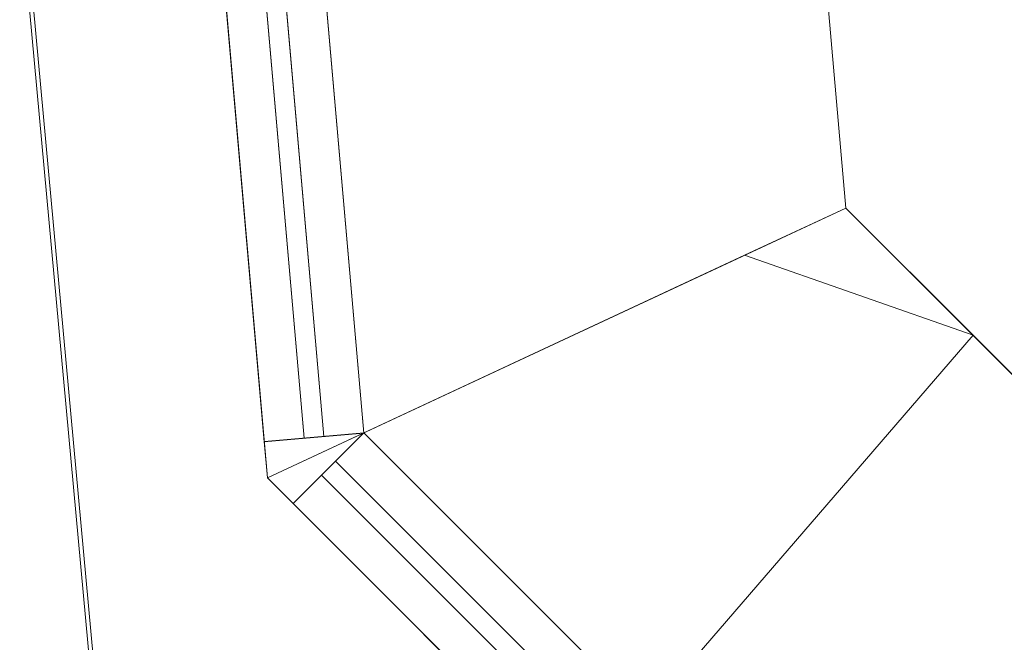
# Model space of a CAD drawing. Header units: millimetres. Extents: x -430348 to -225823, y -86243 to 5084.
# Tile 296 of 656: x -427354 to -426861, y -21176 to -20865. Entities that reach past the tile are written whole.
import ezdxf

# ---------------------------------------------------------------- set-up
doc = ezdxf.new("R2010")
doc.units = ezdxf.units.MM
for name, color, linetype, lineweight in [('A-GLAZ-CURT', 52, 'Continuous', 9), ('A-GLAZ-CWMG', 51, 'Continuous', 9), ('A-ROOF', 132, 'Continuous', 9), ('A-WALL', 113, 'Continuous', 9)]:
    doc.layers.add(name, color=color, linetype=linetype, lineweight=lineweight)

# ---------------------------------------------------------------- blocks, each defined once
blk = doc.blocks.new('System Panel - Glazed-497858-_3D_ Copy 1')
at = {"layer": 'A-GLAZ-CURT', "transparency": 33554471}
mesh = blk.add_polyface(dxfattribs=at)
corners = [(-850.52, 5), (-850.52, 5, 925), (8.72, 5, 925), (850.52, 5, 925), (850.52, 5), (8.72, 5)]
mesh.append_faces([[corners[k] for k in face] for face in [(5, 2, 3, 4)]], dxfattribs={"vtx0": -1})
mesh.append_faces([[corners[k] for k in face] for face in [(5, 0, 1, 2)]], dxfattribs={"vtx3": -1})
mesh = blk.add_polyface(dxfattribs=at)
corners = [(850.52, -5), (8.72, -5), (8.72, 5), (850.52, 5)]
mesh.append_faces([[corners[k] for k in face] for face in [(0, 1, 2, 3)]])
mesh = blk.add_polyface(dxfattribs=at)
corners = [(8.72, -5, 925), (850.52, -5, 925), (850.52, 5, 925), (8.72, 5, 925)]
mesh.append_faces([[corners[k] for k in face] for face in [(3, 0, 1, 2)]])
mesh = blk.add_polyface(dxfattribs=at)
corners = [(850.52, -5, 925), (850.52, -5), (850.52, 5), (850.52, 5, 925)]
mesh.append_faces([[corners[k] for k in face] for face in [(0, 1, 2, 3)]])
mesh = blk.add_polyface(dxfattribs=at)
corners = [(-850.52, -5), (8.72, -5), (850.52, -5), (850.52, -5, 925), (8.72, -5, 925), (-850.52, -5, 925)]
mesh.append_faces([[corners[k] for k in face] for face in [(3, 4, 1, 2)]], dxfattribs={"vtx1": -1})
mesh.append_faces([[corners[k] for k in face] for face in [(5, 0, 1, 4)]], dxfattribs={"vtx2": -1})
blk = doc.blocks.new('System Panel - Glazed-497861-_3D_ Copy 1')
at = {"layer": 'A-GLAZ-CURT', "transparency": 33554471}
mesh = blk.add_polyface(dxfattribs=at)
corners = [(-408.4, 5), (-408.4, 5, 325), (408.4, 5, 325), (408.4, 5)]
mesh.append_faces([[corners[k] for k in face] for face in [(1, 2, 3, 0)]])
mesh = blk.add_polyface(dxfattribs=at)
corners = [(408.4, -5), (-408.4, -5), (-408.4, 5), (408.4, 5)]
mesh.append_faces([[corners[k] for k in face] for face in [(0, 1, 2, 3)]])
mesh = blk.add_polyface(dxfattribs=at)
corners = [(-408.4, -5, 325), (408.4, -5, 325), (408.4, 5, 325), (-408.4, 5, 325)]
mesh.append_faces([[corners[k] for k in face] for face in [(0, 1, 2, 3)]])
mesh = blk.add_polyface(dxfattribs=at)
corners = [(408.4, -5, 325), (408.4, -5), (408.4, 5), (408.4, 5, 325)]
mesh.append_faces([[corners[k] for k in face] for face in [(3, 0, 1, 2)]])
mesh = blk.add_polyface(dxfattribs=at)
corners = [(-408.4, -5), (408.4, -5), (408.4, -5, 325), (-408.4, -5, 325)]
mesh.append_faces([[corners[k] for k in face] for face in [(2, 3, 0, 1)]])
blk = doc.blocks.new('Rectangular Mullion - 50mm x 50mm-497852-_3D_ Copy 1')
at = {"layer": 'A-GLAZ-CWMG'}
mesh = blk.add_polyface(dxfattribs=at)
corners = [(0, 25), (-50, 25), (-50, -25), (0, -25)]
mesh.append_faces([[corners[k] for k in face] for face in [(2, 3, 0, 1)]])
mesh = blk.add_polyface(dxfattribs=at)
corners = [(-50, 25), (0, 25), (0, 25, -816.81), (-50, 25, -816.81)]
mesh.append_faces([[corners[k] for k in face] for face in [(0, 1, 2, 3)]])
mesh = blk.add_polyface(dxfattribs=at)
corners = [(-50, -25), (-50, 25), (-50, 25, -816.81), (-50, -25, -816.81)]
mesh.append_faces([[corners[k] for k in face] for face in [(0, 1, 2, 3)]])
mesh = blk.add_polyface(dxfattribs=at)
corners = [(0, 25), (0, -25), (0, -25, -816.81), (0, 25, -816.81)]
mesh.append_faces([[corners[k] for k in face] for face in [(0, 1, 2, 3)]])
mesh = blk.add_polyface(dxfattribs=at)
corners = [(0, -25), (-50, -25), (-50, -25, -816.81), (0, -25, -816.81)]
mesh.append_faces([[corners[k] for k in face] for face in [(0, 1, 2, 3)]])
blk = doc.blocks.new('Rectangular Mullion - 50mm x 50mm-497855-_3D_ Copy 1')
at = {"layer": 'A-GLAZ-CWMG'}
mesh = blk.add_polyface(dxfattribs=at)
corners = [(25, 25), (-25, 25), (-25, -25), (25, -25)]
mesh.append_faces([[corners[k] for k in face] for face in [(2, 3, 0, 1)]])
mesh = blk.add_polyface(dxfattribs=at)
corners = [(-25, 25), (25, 25), (25, 25, -816.81), (-25, 25, -816.81)]
mesh.append_faces([[corners[k] for k in face] for face in [(0, 1, 2, 3)]])
mesh = blk.add_polyface(dxfattribs=at)
corners = [(-25, -25), (-25, 25), (-25, 25, -816.81), (-25, -25, -816.81)]
mesh.append_faces([[corners[k] for k in face] for face in [(0, 1, 2, 3)]])
mesh = blk.add_polyface(dxfattribs=at)
corners = [(25, 25), (25, -25), (25, -25, -816.81), (25, 25, -816.81)]
mesh.append_faces([[corners[k] for k in face] for face in [(0, 1, 2, 3)]])
mesh = blk.add_polyface(dxfattribs=at)
corners = [(25, -25), (-25, -25), (-25, -25, -816.81), (25, -25, -816.81)]
mesh.append_faces([[corners[k] for k in face] for face in [(0, 1, 2, 3)]])
blk = doc.blocks.new('Rectangular Mullion - 50mm x 50mm-497856-_3D_ Copy 1')
at = {"layer": 'A-GLAZ-CWMG'}
mesh = blk.add_polyface(dxfattribs=at)
corners = [(0, 25, -841.81), (0, -25, -841.81), (-50, -25, -841.81), (-50, 25, -841.81)]
mesh.append_faces([[corners[k] for k in face] for face in [(3, 0, 1, 2)]])
mesh = blk.add_polyface(dxfattribs=at)
corners = [(-50, 25), (0, 25), (0, 25, -841.81), (-50, 25, -841.81)]
mesh.append_faces([[corners[k] for k in face] for face in [(0, 1, 2, 3)]])
mesh = blk.add_polyface(dxfattribs=at)
corners = [(-50, -25), (-50, 25), (-50, 25, -841.81), (-50, -25, -841.81)]
mesh.append_faces([[corners[k] for k in face] for face in [(0, 1, 2, 3)]])
mesh = blk.add_polyface(dxfattribs=at)
corners = [(0, 25), (0, -25), (0, -25, -841.81), (0, 25, -841.81)]
mesh.append_faces([[corners[k] for k in face] for face in [(0, 1, 2, 3)]])
mesh = blk.add_polyface(dxfattribs=at)
corners = [(0, -25), (-50, -25), (-50, -25, -841.81), (0, -25, -841.81)]
mesh.append_faces([[corners[k] for k in face] for face in [(0, 1, 2, 3)]])
blk = doc.blocks.new('System Panel - Glazed-497902-_3D_ Copy 1')
at = {"layer": 'A-GLAZ-CURT', "transparency": 33554471}
mesh = blk.add_polyface(dxfattribs=at)
corners = [(-220.45, 5), (-220.45, 5, 925), (220.45, 5, 925), (220.45, 5)]
mesh.append_faces([[corners[k] for k in face] for face in [(2, 3, 0, 1)]])
mesh = blk.add_polyface(dxfattribs=at)
corners = [(220.45, -5), (-220.45, -5), (-220.45, 5), (220.45, 5)]
mesh.append_faces([[corners[k] for k in face] for face in [(3, 0, 1, 2)]])
mesh = blk.add_polyface(dxfattribs=at)
corners = [(-220.45, -5, 925), (220.45, -5, 925), (220.45, 5, 925), (-220.45, 5, 925)]
mesh.append_faces([[corners[k] for k in face] for face in [(3, 0, 1, 2)]])
mesh = blk.add_polyface(dxfattribs=at)
corners = [(220.45, -5, 925), (220.45, -5), (220.45, 5), (220.45, 5, 925)]
mesh.append_faces([[corners[k] for k in face] for face in [(0, 1, 2, 3)]])
mesh = blk.add_polyface(dxfattribs=at)
corners = [(-220.45, -5), (220.45, -5), (220.45, -5, 925), (-220.45, -5, 925)]
mesh.append_faces([[corners[k] for k in face] for face in [(3, 0, 1, 2)]])
blk = doc.blocks.new('System Panel - Glazed-497903-_3D_ Copy 1')
at = {"layer": 'A-GLAZ-CURT', "transparency": 33554471}
mesh = blk.add_polyface(dxfattribs=at)
corners = [(-220.45, 5), (-220.45, 5, 325), (220.45, 5, 325), (220.45, 5)]
mesh.append_faces([[corners[k] for k in face] for face in [(2, 3, 0, 1)]])
mesh = blk.add_polyface(dxfattribs=at)
corners = [(220.45, -5), (-220.45, -5), (-220.45, 5), (220.45, 5)]
mesh.append_faces([[corners[k] for k in face] for face in [(3, 0, 1, 2)]])
mesh = blk.add_polyface(dxfattribs=at)
corners = [(-220.45, -5, 325), (220.45, -5, 325), (220.45, 5, 325), (-220.45, 5, 325)]
mesh.append_faces([[corners[k] for k in face] for face in [(3, 0, 1, 2)]])
mesh = blk.add_polyface(dxfattribs=at)
corners = [(220.45, -5, 325), (220.45, -5), (220.45, 5), (220.45, 5, 325)]
mesh.append_faces([[corners[k] for k in face] for face in [(3, 0, 1, 2)]])
mesh = blk.add_polyface(dxfattribs=at)
corners = [(-220.45, -5), (220.45, -5), (220.45, -5, 325), (-220.45, -5, 325)]
mesh.append_faces([[corners[k] for k in face] for face in [(3, 0, 1, 2)]])
blk = doc.blocks.new('Quad Corner Mullion - Quad Mullion 1-497904-_3D_ Copy 1')
at = {"layer": 'A-GLAZ-CWMG'}
mesh = blk.add_polyface(dxfattribs=at)
corners = [(23.04, -13.3, -400), (9.1, -25, -400), (-9.1, -25, -400), (-9.1, 25, -400)]
mesh.append_faces([[corners[k] for k in face] for face in [(0, 1, 2, 3)]])
mesh = blk.add_polyface(dxfattribs=at)
corners = [(-9.1, 25), (23.04, -13.3), (23.04, -13.3, -400), (-9.1, 25, -400)]
mesh.append_faces([[corners[k] for k in face] for face in [(0, 1, 2, 3)]])
mesh = blk.add_polyface(dxfattribs=at)
corners = [(-9.1, -25), (-9.1, 25), (-9.1, 25, -400), (-9.1, -25, -400)]
mesh.append_faces([[corners[k] for k in face] for face in [(0, 1, 2, 3)]])
mesh = blk.add_polyface(dxfattribs=at)
corners = [(23.04, -13.3), (9.1, -25), (9.1, -25, -400), (23.04, -13.3, -400)]
mesh.append_faces([[corners[k] for k in face] for face in [(3, 0, 1, 2)]])
mesh = blk.add_polyface(dxfattribs=at)
corners = [(9.1, -25), (-9.1, -25), (-9.1, -25, -400), (9.1, -25, -400)]
mesh.append_faces([[corners[k] for k in face] for face in [(0, 1, 2, 3)]])
blk = doc.blocks.new('Quad Corner Mullion - Quad Mullion 1-497905-_3D_ Copy 1')
at = {"layer": 'A-GLAZ-CWMG'}
mesh = blk.add_polyface(dxfattribs=at)
corners = [(23.04, -13.3), (-9.1, 25), (-9.1, -25), (9.1, -25)]
mesh.append_faces([[corners[k] for k in face] for face in [(2, 3, 0, 1)]])
mesh = blk.add_polyface(dxfattribs=at)
corners = [(-9.1, 25), (23.04, -13.3), (23.04, -13.3, -1000), (-9.1, 25, -1000)]
mesh.append_faces([[corners[k] for k in face] for face in [(0, 1, 2, 3)]])
mesh = blk.add_polyface(dxfattribs=at)
corners = [(-9.1, -25), (-9.1, 25), (-9.1, 25, -1000), (-9.1, -25, -1000)]
mesh.append_faces([[corners[k] for k in face] for face in [(0, 1, 2, 3)]])
mesh = blk.add_polyface(dxfattribs=at)
corners = [(23.04, -13.3), (9.1, -25), (9.1, -25, -1000), (23.04, -13.3, -1000)]
mesh.append_faces([[corners[k] for k in face] for face in [(3, 0, 1, 2)]])
mesh = blk.add_polyface(dxfattribs=at)
corners = [(9.1, -25), (-9.1, -25), (-9.1, -25, -1000), (9.1, -25, -1000)]
mesh.append_faces([[corners[k] for k in face] for face in [(3, 0, 1, 2)]])
blk = doc.blocks.new('Rectangular Mullion - 50mm x 50mm-497899-_3D_ Copy 1')
at = {"layer": 'A-GLAZ-CWMG'}
mesh = blk.add_polyface(dxfattribs=at)
corners = [(0, 25), (-50, 25), (-50, -25), (0, -25)]
mesh.append_faces([[corners[k] for k in face] for face in [(3, 0, 1, 2)]])
mesh = blk.add_polyface(dxfattribs=at)
corners = [(-50, 25), (0, 25), (0, 25, -440.9), (-50, 25, -440.9)]
mesh.append_faces([[corners[k] for k in face] for face in [(3, 0, 1, 2)]])
mesh = blk.add_polyface(dxfattribs=at)
corners = [(-50, -25), (-50, 25), (-50, 25, -440.9), (-50, -25, -440.9)]
mesh.append_faces([[corners[k] for k in face] for face in [(0, 1, 2, 3)]])
mesh = blk.add_polyface(dxfattribs=at)
corners = [(0, 25), (0, -25), (0, -25, -440.9), (0, 25, -440.9)]
mesh.append_faces([[corners[k] for k in face] for face in [(0, 1, 2, 3)]])
mesh = blk.add_polyface(dxfattribs=at)
corners = [(0, -25), (-50, -25), (-50, -25, -440.9), (0, -25, -440.9)]
mesh.append_faces([[corners[k] for k in face] for face in [(3, 0, 1, 2)]])
blk = doc.blocks.new('Rectangular Mullion - 50mm x 50mm-497900-_3D_ Copy 1')
at = {"layer": 'A-GLAZ-CWMG'}
mesh = blk.add_polyface(dxfattribs=at)
corners = [(0, 25, -440.9), (0, -25, -440.9), (-50, -25, -440.9), (-50, 25, -440.9)]
mesh.append_faces([[corners[k] for k in face] for face in [(0, 1, 2, 3)]])
mesh = blk.add_polyface(dxfattribs=at)
corners = [(-50, 25), (0, 25), (0, 25, -440.9), (-50, 25, -440.9)]
mesh.append_faces([[corners[k] for k in face] for face in [(3, 0, 1, 2)]])
mesh = blk.add_polyface(dxfattribs=at)
corners = [(-50, -25), (-50, 25), (-50, 25, -440.9), (-50, -25, -440.9)]
mesh.append_faces([[corners[k] for k in face] for face in [(3, 0, 1, 2)]])
mesh = blk.add_polyface(dxfattribs=at)
corners = [(0, 25), (0, -25), (0, -25, -440.9), (0, 25, -440.9)]
mesh.append_faces([[corners[k] for k in face] for face in [(3, 0, 1, 2)]])
mesh = blk.add_polyface(dxfattribs=at)
corners = [(0, -25), (-50, -25), (-50, -25, -440.9), (0, -25, -440.9)]
mesh.append_faces([[corners[k] for k in face] for face in [(3, 0, 1, 2)]])
blk = doc.blocks.new('Rectangular Mullion - 50mm x 50mm-497901-_3D_ Copy 1')
at = {"layer": 'A-GLAZ-CWMG'}
mesh = blk.add_polyface(dxfattribs=at)
corners = [(25, 25), (-25, 25), (-25, -25), (25, -25)]
mesh.append_faces([[corners[k] for k in face] for face in [(2, 3, 0, 1)]])
mesh = blk.add_polyface(dxfattribs=at)
corners = [(-25, 25), (25, 25), (25, 25, -440.9), (-25, 25, -440.9)]
mesh.append_faces([[corners[k] for k in face] for face in [(3, 0, 1, 2)]])
mesh = blk.add_polyface(dxfattribs=at)
corners = [(-25, -25), (-25, 25), (-25, 25, -440.9), (-25, -25, -440.9)]
mesh.append_faces([[corners[k] for k in face] for face in [(3, 0, 1, 2)]])
mesh = blk.add_polyface(dxfattribs=at)
corners = [(25, 25), (25, -25), (25, -25, -440.9), (25, 25, -440.9)]
mesh.append_faces([[corners[k] for k in face] for face in [(3, 0, 1, 2)]])
mesh = blk.add_polyface(dxfattribs=at)
corners = [(25, -25), (-25, -25), (-25, -25, -440.9), (25, -25, -440.9)]
mesh.append_faces([[corners[k] for k in face] for face in [(3, 0, 1, 2)]])
blk = doc.blocks.new('System Panel - Glazed-497917-_3D_ Copy 1')
at = {"layer": 'A-GLAZ-CURT', "transparency": 33554471}
mesh = blk.add_polyface(dxfattribs=at)
corners = [(-220.45, 5), (-220.45, 5, 1300), (220.45, 5, 1300), (220.45, 5)]
mesh.append_faces([[corners[k] for k in face] for face in [(1, 2, 3, 0)]])
mesh = blk.add_polyface(dxfattribs=at)
corners = [(220.45, -5), (-220.45, -5), (-220.45, 5), (220.45, 5)]
mesh.append_faces([[corners[k] for k in face] for face in [(3, 0, 1, 2)]])
mesh = blk.add_polyface(dxfattribs=at)
corners = [(-220.45, -5, 1300), (220.45, -5, 1300), (220.45, 5, 1300), (-220.45, 5, 1300)]
mesh.append_faces([[corners[k] for k in face] for face in [(0, 1, 2, 3)]])
mesh = blk.add_polyface(dxfattribs=at)
corners = [(220.45, -5, 1300), (220.45, -5), (220.45, 5), (220.45, 5, 1300)]
mesh.append_faces([[corners[k] for k in face] for face in [(0, 1, 2, 3)]])
mesh = blk.add_polyface(dxfattribs=at)
corners = [(-220.45, -5), (220.45, -5), (220.45, -5, 1300), (-220.45, -5, 1300)]
mesh.append_faces([[corners[k] for k in face] for face in [(3, 0, 1, 2)]])
blk = doc.blocks.new('Quad Corner Mullion - Quad Mullion 1-497918-_3D_ Copy 1')
at = {"layer": 'A-GLAZ-CWMG'}
mesh = blk.add_polyface(dxfattribs=at)
corners = [(23.04, -13.3), (-9.1, 25), (-9.1, -25), (9.1, -25)]
mesh.append_faces([[corners[k] for k in face] for face in [(2, 3, 0, 1)]])
mesh = blk.add_polyface(dxfattribs=at)
corners = [(23.04, -13.3, -1400), (9.1, -25, -1400), (-9.1, -25, -1400), (-9.1, 25, -1400)]
mesh.append_faces([[corners[k] for k in face] for face in [(0, 1, 2, 3)]])
mesh = blk.add_polyface(dxfattribs=at)
corners = [(-9.1, 25), (23.04, -13.3), (23.04, -13.3, -1400), (-9.1, 25, -1400)]
mesh.append_faces([[corners[k] for k in face] for face in [(3, 0, 1, 2)]])
mesh = blk.add_polyface(dxfattribs=at)
corners = [(-9.1, -25), (-9.1, 25), (-9.1, 25, -1400), (-9.1, -25, -1400)]
mesh.append_faces([[corners[k] for k in face] for face in [(3, 0, 1, 2)]])
mesh = blk.add_polyface(dxfattribs=at)
corners = [(23.04, -13.3), (9.1, -25), (9.1, -25, -1400), (23.04, -13.3, -1400)]
mesh.append_faces([[corners[k] for k in face] for face in [(0, 1, 2, 3)]])
mesh = blk.add_polyface(dxfattribs=at)
corners = [(9.1, -25), (-9.1, -25), (-9.1, -25, -1400), (9.1, -25, -1400)]
mesh.append_faces([[corners[k] for k in face] for face in [(0, 1, 2, 3)]])
blk = doc.blocks.new('System Panel - Glazed-497925-_3D_ Copy 1')
at = {"layer": 'A-GLAZ-CURT', "transparency": 33554471}
mesh = blk.add_polyface(dxfattribs=at)
corners = [(-850.52, 5), (-850.52, 5, 925), (-2.22, 5, 925), (850.52, 5, 925), (850.52, 5), (-2.22, 5)]
mesh.append_faces([[corners[k] for k in face] for face in [(1, 2, 5, 0)]], dxfattribs={"vtx1": -1})
mesh.append_faces([[corners[k] for k in face] for face in [(3, 4, 5, 2)]], dxfattribs={"vtx2": -1})
mesh = blk.add_polyface(dxfattribs=at)
corners = [(850.52, -5), (-2.22, -5), (-2.22, 5), (850.52, 5)]
mesh.append_faces([[corners[k] for k in face] for face in [(3, 0, 1, 2)]])
mesh = blk.add_polyface(dxfattribs=at)
corners = [(-2.22, -5, 925), (850.52, -5, 925), (850.52, 5, 925), (-2.22, 5, 925)]
mesh.append_faces([[corners[k] for k in face] for face in [(0, 1, 2, 3)]])
mesh = blk.add_polyface(dxfattribs=at)
corners = [(850.52, -5, 925), (850.52, -5), (850.52, 5), (850.52, 5, 925)]
mesh.append_faces([[corners[k] for k in face] for face in [(0, 1, 2, 3)]])
mesh = blk.add_polyface(dxfattribs=at)
corners = [(-850.52, -5), (-2.22, -5), (850.52, -5), (850.52, -5, 925), (-2.22, -5, 925), (-850.52, -5, 925)]
mesh.append_faces([[corners[k] for k in face] for face in [(1, 4, 5, 0)]], dxfattribs={"vtx0": -1})
mesh.append_faces([[corners[k] for k in face] for face in [(1, 2, 3, 4)]], dxfattribs={"vtx3": -1})
blk = doc.blocks.new('System Panel - Glazed-497927-_3D_ Copy 1')
at = {"layer": 'A-GLAZ-CURT', "transparency": 33554471}
mesh = blk.add_polyface(dxfattribs=at)
corners = [(-413.87, 5), (-413.87, 5, 325), (413.87, 5, 325), (413.87, 5)]
mesh.append_faces([[corners[k] for k in face] for face in [(2, 3, 0, 1)]])
mesh = blk.add_polyface(dxfattribs=at)
corners = [(413.87, -5), (-413.87, -5), (-413.87, 5), (413.87, 5)]
mesh.append_faces([[corners[k] for k in face] for face in [(3, 0, 1, 2)]])
mesh = blk.add_polyface(dxfattribs=at)
corners = [(-413.87, -5, 325), (413.87, -5, 325), (413.87, 5, 325), (-413.87, 5, 325)]
mesh.append_faces([[corners[k] for k in face] for face in [(0, 1, 2, 3)]])
mesh = blk.add_polyface(dxfattribs=at)
corners = [(413.87, -5, 325), (413.87, -5), (413.87, 5), (413.87, 5, 325)]
mesh.append_faces([[corners[k] for k in face] for face in [(3, 0, 1, 2)]])
mesh = blk.add_polyface(dxfattribs=at)
corners = [(-413.87, -5), (413.87, -5), (413.87, -5, 325), (-413.87, -5, 325)]
mesh.append_faces([[corners[k] for k in face] for face in [(2, 3, 0, 1)]])
blk = doc.blocks.new('Rectangular Mullion - 50mm x 50mm-497919-_3D_ Copy 1')
at = {"layer": 'A-GLAZ-CWMG'}
mesh = blk.add_polyface(dxfattribs=at)
corners = [(0, 25), (-50, 25), (-50, -25), (0, -25)]
mesh.append_faces([[corners[k] for k in face] for face in [(2, 3, 0, 1)]])
mesh = blk.add_polyface(dxfattribs=at)
corners = [(-50, 25), (0, 25), (0, 25, -827.74), (-50, 25, -827.74)]
mesh.append_faces([[corners[k] for k in face] for face in [(0, 1, 2, 3)]])
mesh = blk.add_polyface(dxfattribs=at)
corners = [(-50, -25), (-50, 25), (-50, 25, -827.74), (-50, -25, -827.74)]
mesh.append_faces([[corners[k] for k in face] for face in [(0, 1, 2, 3)]])
mesh = blk.add_polyface(dxfattribs=at)
corners = [(0, 25), (0, -25), (0, -25, -827.74), (0, 25, -827.74)]
mesh.append_faces([[corners[k] for k in face] for face in [(0, 1, 2, 3)]])
mesh = blk.add_polyface(dxfattribs=at)
corners = [(0, -25), (-50, -25), (-50, -25, -827.74), (0, -25, -827.74)]
mesh.append_faces([[corners[k] for k in face] for face in [(0, 1, 2, 3)]])
blk = doc.blocks.new('Rectangular Mullion - 50mm x 50mm-497922-_3D_ Copy 1')
at = {"layer": 'A-GLAZ-CWMG'}
mesh = blk.add_polyface(dxfattribs=at)
corners = [(25, 25), (-25, 25), (-25, -25), (25, -25)]
mesh.append_faces([[corners[k] for k in face] for face in [(2, 3, 0, 1)]])
mesh = blk.add_polyface(dxfattribs=at)
corners = [(-25, 25), (25, 25), (25, 25, -827.74), (-25, 25, -827.74)]
mesh.append_faces([[corners[k] for k in face] for face in [(0, 1, 2, 3)]])
mesh = blk.add_polyface(dxfattribs=at)
corners = [(-25, -25), (-25, 25), (-25, 25, -827.74), (-25, -25, -827.74)]
mesh.append_faces([[corners[k] for k in face] for face in [(0, 1, 2, 3)]])
mesh = blk.add_polyface(dxfattribs=at)
corners = [(25, 25), (25, -25), (25, -25, -827.74), (25, 25, -827.74)]
mesh.append_faces([[corners[k] for k in face] for face in [(0, 1, 2, 3)]])
mesh = blk.add_polyface(dxfattribs=at)
corners = [(25, -25), (-25, -25), (-25, -25, -827.74), (25, -25, -827.74)]
mesh.append_faces([[corners[k] for k in face] for face in [(0, 1, 2, 3)]])
blk = doc.blocks.new('Rectangular Mullion - 50mm x 50mm-497923-_3D_ Copy 1')
at = {"layer": 'A-GLAZ-CWMG'}
mesh = blk.add_polyface(dxfattribs=at)
corners = [(0, 25, -852.74), (0, -25, -852.74), (-50, -25, -852.74), (-50, 25, -852.74)]
mesh.append_faces([[corners[k] for k in face] for face in [(0, 1, 2, 3)]])
mesh = blk.add_polyface(dxfattribs=at)
corners = [(-50, 25), (0, 25), (0, 25, -852.74), (-50, 25, -852.74)]
mesh.append_faces([[corners[k] for k in face] for face in [(0, 1, 2, 3)]])
mesh = blk.add_polyface(dxfattribs=at)
corners = [(-50, -25), (-50, 25), (-50, 25, -852.74), (-50, -25, -852.74)]
mesh.append_faces([[corners[k] for k in face] for face in [(0, 1, 2, 3)]])
mesh = blk.add_polyface(dxfattribs=at)
corners = [(0, 25), (0, -25), (0, -25, -852.74), (0, 25, -852.74)]
mesh.append_faces([[corners[k] for k in face] for face in [(0, 1, 2, 3)]])
mesh = blk.add_polyface(dxfattribs=at)
corners = [(0, -25), (-50, -25), (-50, -25, -852.74), (0, -25, -852.74)]
mesh.append_faces([[corners[k] for k in face] for face in [(0, 1, 2, 3)]])

msp = doc.modelspace()

# ---------------------------------------------------------------- block references
at = {"layer": 'A-GLAZ-CURT', "transparency": 33554471}
for name, p, rotation in [('System Panel - Glazed-497858-_3D_ Copy 1', (-427280.64, -20226.21, 61790), 275.000000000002), ('System Panel - Glazed-497925-_3D_ Copy 1', (-427280.64, -20226.21, 59390), 275.000000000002), ('System Panel - Glazed-497927-_3D_ Copy 1', (-427242.58, -20661.2, 60365), 275.000000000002), ('System Panel - Glazed-497861-_3D_ Copy 1', (-427242.11, -20666.64, 62765), 275.000000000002), ('System Panel - Glazed-497902-_3D_ Copy 1', (-427043.4, -21244.87, 59390), 134.9999999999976), ('System Panel - Glazed-497903-_3D_ Copy 1', (-427043.4, -21244.87, 60365), 134.9999999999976), ('System Panel - Glazed-497917-_3D_ Copy 1', (-427043.4, -21244.87, 61790), 134.9999999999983)]:
    msp.add_blockref(name, p, dxfattribs=dict(at, rotation=rotation))
at = {"layer": 'A-GLAZ-CWMG', "extrusion": (-0.087156, 0.996195, 0), "rotation": 270}
for name, p in [('Rectangular Mullion - 50mm x 50mm-497923-_3D_ Copy 1', (427417.54, 59340, 17092.94)), ('Rectangular Mullion - 50mm x 50mm-497856-_3D_ Copy 1', (427417.54, 61740, 17082.01))]:
    msp.add_blockref(name, p, dxfattribs=at)
at = {"layer": 'A-GLAZ-CWMG', "extrusion": (0.087156, -0.996195, 0), "rotation": 90}
for name, p in [('Rectangular Mullion - 50mm x 50mm-497919-_3D_ Copy 1', (-427417.54, 60740, -16240.2)), ('Rectangular Mullion - 50mm x 50mm-497922-_3D_ Copy 1', (-427417.54, 60340, -16240.2)), ('Rectangular Mullion - 50mm x 50mm-497852-_3D_ Copy 1', (-427417.54, 63140, -16240.2)), ('Rectangular Mullion - 50mm x 50mm-497855-_3D_ Copy 1', (-427417.54, 62740, -16240.2))]:
    msp.add_blockref(name, p, dxfattribs=at)
at = {"layer": 'A-GLAZ-CWMG', "extrusion": (0, 0, -1), "rotation": 44.99999999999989}
for name, p in [('Quad Corner Mullion - Quad Mullion 1-497904-_3D_ Copy 1', (427205.72, -21082.56, -60340)), ('Quad Corner Mullion - Quad Mullion 1-497905-_3D_ Copy 1', (427205.72, -21082.56, -59340)), ('Quad Corner Mullion - Quad Mullion 1-497918-_3D_ Copy 1', (427205.72, -21082.56, -61740))]:
    msp.add_blockref(name, p, dxfattribs=at)
at = {"layer": 'A-GLAZ-CWMG', "extrusion": (-0.707107, 0.707107, 0), "rotation": 90}
for name, p in [('Rectangular Mullion - 50mm x 50mm-497899-_3D_ Copy 1', (316987.68, 60740, 287163.34)), ('Rectangular Mullion - 50mm x 50mm-497901-_3D_ Copy 1', (316987.68, 60340, 287163.34)), ('Rectangular Mullion - 50mm x 50mm-497899-_3D_ Copy 1', (316987.68, 63140, 287163.34))]:
    msp.add_blockref(name, p, dxfattribs=at)
at = {"layer": 'A-GLAZ-CWMG', "extrusion": (0.707107, -0.707107, 0), "rotation": 270}
for p in [(-316987.68, 59340, -286722.44), (-316987.68, 61740, -286722.44)]:
    msp.add_blockref('Rectangular Mullion - 50mm x 50mm-497900-_3D_ Copy 1', p, dxfattribs=at)

# ---------------------------------------------------------------- meshes
at = {"layer": 'A-ROOF'}
mesh = msp.add_polyface(dxfattribs=at)
corners = [(-427246.1, -21974.97, 63140), (-427787.65, -16092.56, 63140), (-427785.58, -16092.37, 63140), (-427244.03, -21974.81, 63140)]
mesh.append_faces([[corners[k] for k in face] for face in [(2, 3, 0, 1)]])
mesh = msp.add_polyface(dxfattribs=at)
corners = [(-427246.1, -21974.97, 63260.62), (-424509.28, -21759.11, 65182.75), (-424210.19, -21735.52, 65392.81), (-423727.48, -21697.45, 65731.83), (-423931.77, -19422.16, 65735.43), (-427787.65, -16092.56, 63260.62)]
mesh.append_faces([[corners[k] for k in face] for face in [(2, 3, 4, 1)]], dxfattribs={"vtx2": -1})
mesh.append_faces([[corners[k] for k in face] for face in [(4, 5, 0, 1)]], dxfattribs={"vtx3": -1})
mesh = msp.add_polyface(dxfattribs=at)
corners = [(-427246.1, -21974.97, 63140), (-427246.1, -21974.97, 63260.62), (-427787.65, -16092.56, 63260.62), (-427787.65, -16092.56, 63140)]
mesh.append_faces([[corners[k] for k in face] for face in [(1, 2, 3, 0)]])
mesh = msp.add_polyface(dxfattribs=at)
corners = [(-427244.03, -21974.81, 63140), (-427785.58, -16092.37, 63140), (-423931.62, -19420.31, 65613.58), (-423727.16, -21697.42, 65609.97), (-424210.19, -21735.52, 65270.73), (-424509.28, -21759.11, 65060.67)]
mesh.append_faces([[corners[k] for k in face] for face in [(0, 1, 2, 5)]], dxfattribs={"vtx2": -1})
mesh.append_faces([[corners[k] for k in face] for face in [(2, 3, 4, 5)]], dxfattribs={"vtx3": -1})
at = {"layer": 'A-WALL'}
mesh = msp.add_polyface(dxfattribs=at)
corners = [(-427381.26, -19362.97, 56190.2), (-427229.83, -21093.8, 56190.2), (-427229.83, -21093.8, 59340), (-427381.26, -19362.97, 59340), (-427229.83, -21093.8, 63206.45), (-427381.26, -19362.97, 63211.97), (-427381.26, -19362.97, 63140), (-427229.83, -21093.8, 63140), (-427381.26, -19362.97, 60740), (-427229.83, -21093.8, 60740), (-427229.83, -21093.8, 61740), (-427381.26, -19362.97, 61740)]
mesh.append_faces([[corners[k] for k in face] for face in [(2, 3, 0, 1), (4, 5, 6, 7), (10, 11, 8, 9)]])
mesh = msp.add_polyface(dxfattribs=at)
corners = [(-427229.83, -21093.8, 56190.2), (-427381.26, -19362.97, 56190.2), (-427072.88, -19445.6, 56190.2), (-426940.49, -20958.88, 56190.2)]
mesh.append_faces([[corners[k] for k in face] for face in [(3, 0, 1, 2)]])
mesh = msp.add_polyface(dxfattribs=at)
corners = [(-426940.49, -20958.88, 63140), (-427229.83, -21093.8, 63140), (-427381.26, -19362.97, 63140), (-427072.88, -19445.6, 63140)]
mesh.append_faces([[corners[k] for k in face] for face in [(2, 3, 0, 1)]])
mesh = msp.add_polyface(dxfattribs=at)
corners = [(-427229.83, -21093.8, 61740), (-426940.49, -20958.88, 61740), (-427072.88, -19445.6, 61740), (-427381.26, -19362.97, 61740)]
mesh.append_faces([[corners[k] for k in face] for face in [(1, 2, 3, 0)]])
mesh = msp.add_polyface(dxfattribs=at)
corners = [(-426940.49, -20958.88, 60740), (-427229.83, -21093.8, 60740), (-427381.26, -19362.97, 60740), (-427072.88, -19445.6, 60740)]
mesh.append_faces([[corners[k] for k in face] for face in [(2, 3, 0, 1)]])
mesh = msp.add_polyface(dxfattribs=at)
corners = [(-427229.83, -21093.8, 59340), (-426940.49, -20958.88, 59340), (-427072.88, -19445.6, 59340), (-427381.26, -19362.97, 59340)]
mesh.append_faces([[corners[k] for k in face] for face in [(1, 2, 3, 0)]])
mesh = msp.add_polyface(dxfattribs=at)
corners = [(-427381.26, -19362.97, 63211.97), (-427229.83, -21093.8, 63206.45), (-426940.49, -20958.88, 63416.86), (-427072.88, -19445.6, 63421.68)]
mesh.append_faces([[corners[k] for k in face] for face in [(2, 3, 0, 1)]])
mesh = msp.add_polyface(dxfattribs=at)
corners = [(-426940.49, -20958.88, 56190.2), (-427072.88, -19445.6, 56190.2), (-427072.88, -19445.6, 59340), (-426940.49, -20958.88, 59340), (-426940.49, -20958.88, 63140), (-427072.88, -19445.6, 63140), (-427072.88, -19445.6, 63421.68), (-426940.49, -20958.88, 63416.86), (-426940.49, -20958.88, 60740), (-427072.88, -19445.6, 60740), (-427072.88, -19445.6, 61740), (-426940.49, -20958.88, 61740)]
mesh.append_faces([[corners[k] for k in face] for face in [(3, 0, 1, 2), (7, 4, 5, 6), (11, 8, 9, 10)]])
mesh = msp.add_polyface(dxfattribs=at)
corners = [(-426940.49, -20958.88, 60740), (-426940.49, -20958.88, 61740), (-427229.83, -21093.8, 61740), (-427229.83, -21093.8, 60740), (-427229.83, -21093.8, 56190.2), (-426940.49, -20958.88, 56190.2), (-426940.49, -20958.88, 59340), (-427229.83, -21093.8, 59340), (-426940.49, -20958.88, 63416.86), (-427229.83, -21093.8, 63206.45), (-427229.83, -21093.8, 63140), (-426940.49, -20958.88, 63140)]
mesh.append_faces([[corners[k] for k in face] for face in [(1, 2, 3, 0), (6, 7, 4, 5), (9, 10, 11, 8)]])
mesh = msp.add_polyface(dxfattribs=at)
corners = [(-426836.2, -21487.44, 56190.2), (-427229.83, -21093.8, 56190.2), (-426940.49, -20958.88, 56190.2), (-426546.86, -21352.51, 56190.2)]
mesh.append_faces([[corners[k] for k in face] for face in [(0, 1, 2, 3)]])
mesh = msp.add_polyface(dxfattribs=at)
corners = [(-426940.49, -20958.88, 56190.2), (-427229.83, -21093.8, 56190.2), (-427229.83, -21093.8, 59340), (-426940.49, -20958.88, 59340), (-426940.49, -20958.88, 63416.86), (-426940.49, -20958.88, 63140), (-426991.15, -20982.5, 63140), (-427229.83, -21093.8, 63140), (-427229.83, -21093.8, 63206.45), (-426940.49, -20958.88, 61740), (-426940.49, -20958.88, 60740), (-427229.83, -21093.8, 60740), (-427229.83, -21093.8, 61740), (-426991.15, -20982.5, 61740)]
mesh.append_faces([[corners[k] for k in face] for face in [(3, 0, 1, 2)]])
mesh.append_faces([[corners[k] for k in face] for face in [(9, 10, 13)]], dxfattribs={"vtx1": -1})
mesh.append_faces([[corners[k] for k in face] for face in [(4, 5, 6), (11, 12, 13, 10)]], dxfattribs={"vtx2": -1})
mesh.append_faces([[corners[k] for k in face] for face in [(6, 7, 8, 4)]], dxfattribs={"vtx3": -1})
mesh = msp.add_polyface(dxfattribs=at)
corners = [(-426657.71, -21241.66, 60740), (-426869.84, -21453.79, 60740), (-427229.83, -21093.8, 60740), (-426940.49, -20958.88, 60740)]
mesh.append_faces([[corners[k] for k in face] for face in [(1, 2, 3, 0)]])
mesh = msp.add_polyface(dxfattribs=at)
corners = [(-426869.84, -21453.79, 59340), (-426657.71, -21241.66, 59340), (-426940.49, -20958.88, 59340), (-427229.83, -21093.8, 59340)]
mesh.append_faces([[corners[k] for k in face] for face in [(2, 3, 0, 1)]])
mesh = msp.add_polyface(dxfattribs=at)
corners = [(-426657.71, -21241.66, 63140), (-426869.84, -21453.79, 63140), (-427073.34, -21250.3, 63140), (-427229.83, -21093.8, 63140), (-426991.15, -20982.5, 63140), (-426940.49, -20958.88, 63140), (-426922.84, -20976.53, 63140), (-426876.87, -21022.49, 63140)]
mesh.append_faces([[corners[k] for k in face] for face in [(4, 7, 2, 3)]], dxfattribs={"vtx0": -1, "vtx1": -1})
mesh.append_faces([[corners[k] for k in face] for face in [(0, 1, 2, 7)]], dxfattribs={"vtx2": -1})
mesh.append_faces([[corners[k] for k in face] for face in [(4, 5, 6, 7)]], dxfattribs={"vtx3": -1})
mesh = msp.add_polyface(dxfattribs=at)
corners = [(-426869.84, -21453.79, 61740), (-426657.71, -21241.66, 61740), (-426876.87, -21022.49, 61740), (-426922.84, -20976.53, 61740), (-426940.49, -20958.88, 61740), (-426991.15, -20982.5, 61740), (-427229.83, -21093.8, 61740), (-427073.34, -21250.3, 61740)]
mesh.append_faces([[corners[k] for k in face] for face in [(3, 4, 5, 2)]], dxfattribs={"vtx2": -1})
mesh.append_faces([[corners[k] for k in face] for face in [(5, 6, 7, 2)]], dxfattribs={"vtx2": -1, "vtx3": -1})
mesh.append_faces([[corners[k] for k in face] for face in [(7, 0, 1, 2)]], dxfattribs={"vtx3": -1})
mesh = msp.add_polyface(dxfattribs=at)
corners = [(-427229.83, -21093.8, 63206.45), (-426836.2, -21487.44, 63455.65), (-426546.86, -21352.51, 63666.05), (-426940.49, -20958.88, 63416.86)]
mesh.append_faces([[corners[k] for k in face] for face in [(3, 0, 1, 2)]])
mesh = msp.add_polyface(dxfattribs=at)
corners = [(-426546.86, -21352.51, 56190.2), (-426940.49, -20958.88, 56190.2), (-426940.49, -20958.88, 59340), (-426657.71, -21241.66, 59340), (-426657.71, -21241.66, 60740), (-426940.49, -20958.88, 60740), (-426940.49, -20958.88, 61740), (-426922.84, -20976.53, 61740), (-426876.87, -21022.49, 61740), (-426657.71, -21241.66, 61740), (-426657.71, -21241.66, 63140), (-426876.87, -21022.49, 63140), (-426922.84, -20976.53, 63140), (-426940.49, -20958.88, 63140), (-426940.49, -20958.88, 63416.86), (-426546.86, -21352.51, 63666.05)]
mesh.append_faces([[corners[k] for k in face] for face in [(3, 0, 1, 2)]], dxfattribs={"vtx0": -1})
mesh.append_faces([[corners[k] for k in face] for face in [(0, 3, 15)]], dxfattribs={"vtx0": -1, "vtx1": -1})
mesh.append_faces([[corners[k] for k in face] for face in [(4, 9, 15, 3)]], dxfattribs={"vtx0": -1, "vtx1": -1, "vtx2": -1})
mesh.append_faces([[corners[k] for k in face] for face in [(15, 9, 10)]], dxfattribs={"vtx0": -1, "vtx2": -1})
mesh.append_faces([[corners[k] for k in face] for face in [(7, 8, 5, 6)]], dxfattribs={"vtx1": -1})
mesh.append_faces([[corners[k] for k in face] for face in [(4, 5, 8, 9), (14, 15, 10, 11)]], dxfattribs={"vtx1": -1, "vtx3": -1})
mesh.append_faces([[corners[k] for k in face] for face in [(12, 13, 14, 11)]], dxfattribs={"vtx2": -1})
mesh = msp.add_polyface(dxfattribs=at)
corners = [(-427229.83, -21093.8, 56190.2), (-426836.2, -21487.44, 56190.2), (-426836.2, -21487.44, 63455.65), (-427229.83, -21093.8, 63206.45), (-427229.83, -21093.8, 63140), (-427073.34, -21250.3, 63140), (-426869.84, -21453.79, 63140), (-426869.84, -21453.79, 61740), (-427073.34, -21250.3, 61740), (-427229.83, -21093.8, 61740), (-427229.83, -21093.8, 60740), (-426869.84, -21453.79, 60740), (-426869.84, -21453.79, 59340), (-427229.83, -21093.8, 59340)]
mesh.append_faces([[corners[k] for k in face] for face in [(2, 11, 12, 1), (2, 5, 6)]], dxfattribs={"vtx0": -1, "vtx2": -1})
mesh.append_faces([[corners[k] for k in face] for face in [(2, 6, 7, 11)]], dxfattribs={"vtx0": -1, "vtx2": -1, "vtx3": -1})
mesh.append_faces([[corners[k] for k in face] for face in [(7, 8, 11)]], dxfattribs={"vtx1": -1, "vtx2": -1})
mesh.append_faces([[corners[k] for k in face] for face in [(3, 4, 5, 2)]], dxfattribs={"vtx2": -1})
mesh.append_faces([[corners[k] for k in face] for face in [(8, 9, 10, 11), (12, 13, 0, 1)]], dxfattribs={"vtx3": -1})

doc.saveas('drawing.dxf')
